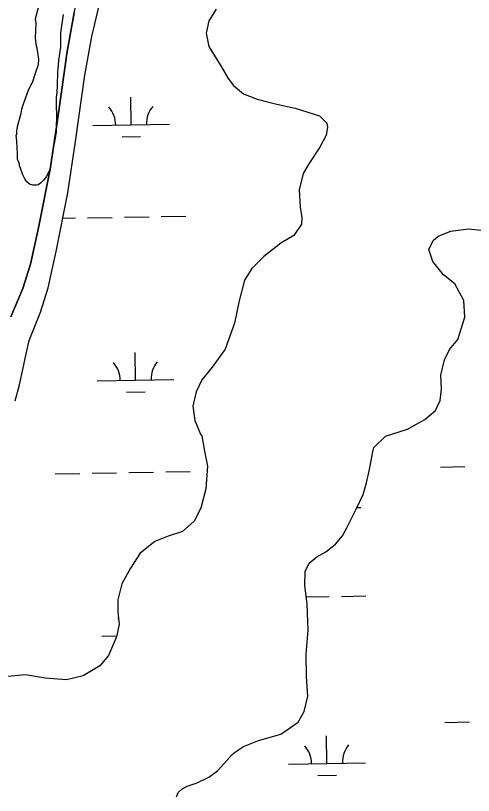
# Model space of a CAD drawing. Extents: x 3903937 to 3942190, y 260677 to 286651.
# Drawn here: x 3912308 to 3912905, y 268594 to 269610 of the extents above; entities that cross this region are included whole.
import ezdxf

# ---------------------------------------------------------------- set-up
doc = ezdxf.new("R2010")
doc.units = 0
for name, color, linetype in [('V-SITE-VEGE', 7, 'Continuous'), ('V-TOPO-SHOR', 7, 'Continuous'), ('V-WETL-SWMP', 7, 'Continuous')]:
    doc.layers.add(name, color=color, linetype=linetype)

msp = doc.modelspace()

# ---------------------------------------------------------------- linework, layer by layer
at = {"layer": 'V-SITE-VEGE'}
msp.add_lwpolyline([(3912370.3, 269610.9), (3912366.6, 269587.3), (3912366.5, 269568.4), (3912363.9, 269551), (3912363.3, 269540.3), (3912362.8, 269536.7), (3912362.2, 269518.8), (3912361.7, 269509.6), (3912361.1, 269503.4), (3912361.1, 269487.6), (3912361.6, 269484.5), (3912361.6, 269479.4), (3912361, 269463), (3912361, 269457.9), (3912358.3, 269443), (3912357.3, 269439), (3912356.8, 269432.8), (3912353.6, 269412.9), (3912352.6, 269409.3), (3912350.5, 269404.2), (3912347.9, 269399.6), (3912344.8, 269395.5), (3912340.7, 269391.4), (3912337.6, 269389.4), (3912335.6, 269388.9), (3912330.5, 269388.9), (3912326.4, 269389.9), (3912322.8, 269393), (3912320.8, 269396.1), (3912317.7, 269402.3), (3912314.7, 269411), (3912313.2, 269414.1), (3912313.2, 269416.1), (3912310.6, 269422.8), (3912310.7, 269429.9), (3912309.7, 269445.8), (3912309.2, 269450.4), (3912308.7, 269453.5), (3912309.8, 269455.5), (3912309.8, 269459.1), (3912310.8, 269465.2), (3912315.5, 269482.6), (3912316.5, 269487.7), (3912318.6, 269494.9), (3912324.8, 269512.3), (3912327.9, 269518.9), (3912330, 269522.5), (3912334.7, 269535.8), (3912337.8, 269546), (3912338.3, 269552.7), (3912336.3, 269567), (3912334.8, 269572.1), (3912334.3, 269581.3), (3912334.9, 269599.2), (3912333.9, 269605.4), (3912339.1, 269625.3)], dxfattribs=at)
at = {"layer": 'V-TOPO-SHOR'}
for points in [[(3912302, 269217.4), (3912317.6, 269254.3), (3912327.6, 269286), (3912337.9, 269333.2), (3912353.2, 269409.7), (3912363, 269476.4), (3912375.2, 269563), (3912384.4, 269613.3), (3912395.9, 269663.1), (3912403.3, 269687.6), (3912411.2, 269706.7), (3912420.8, 269728.8), (3912442.4, 269776.9), (3912453, 269805.4), (3912462.9, 269834.4), (3912481.2, 269887), (3912492.8, 269927.9), (3912498.7, 269956.5), (3912504.6, 269985.1), (3912510, 270009.4), (3912519.7, 270056.4), (3912521.7, 270070.3), (3912525.3, 270094.1), (3912527.9, 270108.6)], [(3912307.6, 269107.7), (3912313.1, 269128.6), (3912317.6, 269148.8), (3912321.8, 269169.2), (3912326, 269186.3), (3912340.8, 269223.4), (3912350.8, 269255.1), (3912361.1, 269302.2), (3912376.4, 269378.8), (3912386.2, 269445.5), (3912398.4, 269532.1), (3912407.6, 269582.3), (3912419.1, 269632.2)]]:
    msp.add_lwpolyline(points, dxfattribs=at)
at = {"layer": 'V-WETL-SWMP'}
for p, q in [((3912407.6, 269582.3), (3912419.1, 269632.2)), ((3912569.3, 269618.2), (3912559.9, 269602.8)), ((3912384.4, 269613.3), (3912375.2, 269563)), ((3912559.9, 269602.8), (3912556.4, 269586.9)), ((3912556.4, 269586.9), (3912560.1, 269569.5)), ((3912398.4, 269532.1), (3912407.6, 269582.3)), ((3912560.1, 269569.5), (3912568.3, 269556.1)), ((3912375.2, 269563), (3912363, 269476.4)), ((3912568.3, 269556.1), (3912575.4, 269544.1)), ((3912575.4, 269544.1), (3912584.9, 269527.8)), ((3912386.2, 269445.5), (3912398.4, 269532.1)), ((3912584.9, 269527.8), (3912591.9, 269518.8)), ((3912591.9, 269518.8), (3912605, 269507.6)), ((3912458.7, 269467.3), (3912458.1, 269503.3)), ((3912605, 269507.6), (3912623, 269500.9)), ((3912623, 269500.9), (3912648.5, 269494.2)), ((3912648.5, 269494.2), (3912672.5, 269489.1)), ((3912672.5, 269489.1), (3912704.2, 269479.2)), ((3912363, 269476.4), (3912353.2, 269409.7)), ((3912704.2, 269479.2), (3912713.7, 269469.4)), ((3912408.7, 269466.5), (3912508.7, 269468.2)), ((3912714.5, 269464), (3912712.7, 269454)), ((3912713.7, 269469.4), (3912714.5, 269464)), ((3912712.7, 269454), (3912704.6, 269438.3)), ((3912376.4, 269378.8), (3912386.2, 269445.5)), ((3912447, 269451.7), (3912471, 269452.1)), ((3912704.6, 269438.3), (3912690.1, 269416.6)), ((3912690.1, 269416.6), (3912682.7, 269403.8)), ((3912353.2, 269409.7), (3912337.9, 269333.2)), ((3912682.7, 269403.8), (3912677.8, 269382.8)), ((3912677.8, 269382.8), (3912679.1, 269359.9)), ((3912361.1, 269302.2), (3912376.4, 269378.8)), ((3912679.1, 269359.9), (3912681.1, 269346.7)), ((3912369.8, 269345.7), (3912386, 269346)), ((3912402, 269346.3), (3912434, 269346.8)), ((3912450, 269347.1), (3912482, 269347.7)), ((3912497.9, 269347.9), (3912529.9, 269348.5)), ((3912681.1, 269346.7), (3912680.6, 269337.9)), ((3912337.9, 269333.2), (3912327.6, 269286)), ((3912680.6, 269337.9), (3912670.8, 269323.4)), ((3912875.3, 269328.9), (3912897.9, 269331.8)), ((3912897.9, 269331.8), (3912928.7, 269328.7)), ((3912670.8, 269323.4), (3912653.8, 269313)), ((3912852.1, 269316.6), (3912858.5, 269322.2)), ((3912858.5, 269322.2), (3912875.3, 269328.9)), ((3912653.8, 269313), (3912631.5, 269295.7)), ((3912846.3, 269304.9), (3912852.1, 269316.6)), ((3912350.8, 269255.1), (3912361.1, 269302.2)), ((3912851.6, 269289.2), (3912846.3, 269304.9)), ((3912631.5, 269295.7), (3912615.9, 269280)), ((3912327.6, 269286), (3912317.6, 269254.3)), ((3912615.9, 269280), (3912606.2, 269265.1)), ((3912865.5, 269272), (3912851.6, 269289.2)), ((3912880.2, 269260.2), (3912865.5, 269272)), ((3912606.2, 269265.1), (3912599.1, 269236.4)), ((3912892.3, 269238.5), (3912880.2, 269260.2)), ((3912317.6, 269254.3), (3912302, 269217.4)), ((3912340.8, 269223.4), (3912350.8, 269255.1)), ((3912599.1, 269236.4), (3912593.2, 269208.8)), ((3912893.5, 269216.6), (3912892.3, 269238.5)), ((3912326, 269186.3), (3912340.8, 269223.4)), ((3912593.2, 269208.8), (3912581.1, 269175.3)), ((3912884.3, 269187.8), (3912893.5, 269216.6)), ((3912321.8, 269169.2), (3912326, 269186.3)), ((3912873.3, 269174.5), (3912884.3, 269187.8)), ((3912317.6, 269148.8), (3912321.8, 269169.2)), ((3912464.5, 269134.7), (3912463.9, 269170.7)), ((3912581.1, 269175.3), (3912564.2, 269151.8)), ((3912866.9, 269161.4), (3912873.3, 269174.5)), ((3912862.2, 269141.4), (3912866.9, 269161.4)), ((3912313.1, 269128.6), (3912317.6, 269148.8)), ((3912564.2, 269151.8), (3912550.8, 269135.1)), ((3912863.1, 269123), (3912862.2, 269141.4)), ((3912307.6, 269107.7), (3912313.1, 269128.6)), ((3912414.5, 269133.8), (3912514.5, 269135.6)), ((3912550.8, 269135.1), (3912543.5, 269119.7)), ((3912452.8, 269119.1), (3912476.8, 269119.5)), ((3912543.5, 269119.7), (3912539, 269100.8)), ((3912861.4, 269108.2), (3912863.1, 269123)), ((3912855, 269095.1), (3912861.4, 269108.2)), ((3912539, 269100.8), (3912541.5, 269082)), ((3912841.2, 269083.4), (3912855, 269095.1)), ((3912541.5, 269082), (3912549.1, 269064.6)), ((3912818.7, 269071.1), (3912841.2, 269083.4)), ((3912790.1, 269061.6), (3912818.7, 269071.1)), ((3912549.1, 269064.6), (3912550.7, 269062.2)), ((3912550.7, 269062.2), (3912554.2, 269042.2)), ((3912774.7, 269047.1), (3912790.1, 269061.6)), ((3912773.7, 269041.3), (3912774.7, 269047.1)), ((3912554.2, 269042.2), (3912558.1, 269022.6)), ((3912769, 269018.3), (3912773.7, 269041.3)), ((3912503.8, 269015.3), (3912535.8, 269015.9)), ((3912558.1, 269022.6), (3912555.8, 268993.2)), ((3912765.1, 269001), (3912769, 269018.3)), ((3912861.7, 269021.6), (3912893.6, 269022.2)), ((3912359.8, 269012.8), (3912391.8, 269013.3)), ((3912407.8, 269013.6), (3912439.8, 269014.2)), ((3912455.8, 269014.5), (3912487.8, 269015)), ((3912760.9, 268985.6), (3912765.1, 269001)), ((3912555.8, 268993.2), (3912549.7, 268968.1)), ((3912752, 268966.5), (3912760.9, 268985.6)), ((3912549.7, 268968.1), (3912541, 268951)), ((3912739.9, 268942.4), (3912752, 268966.5)), ((3912753.2, 268969), (3912758, 268969)), ((3912541, 268951), (3912525.6, 268937.8)), ((3912525.6, 268937.8), (3912507, 268931.5)), ((3912733.9, 268932), (3912739.9, 268942.4)), ((3912489.6, 268924.6), (3912470.3, 268909.3)), ((3912507, 268931.5), (3912489.6, 268924.6)), ((3912724.9, 268921.2), (3912733.9, 268932)), ((3912712.4, 268911.1), (3912724.9, 268921.2)), ((3912470.3, 268909.3), (3912457.7, 268890)), ((3912690.4, 268896.2), (3912700.6, 268904.4)), ((3912700.6, 268904.4), (3912712.4, 268911.1)), ((3912685.2, 268885.3), (3912690.4, 268896.2)), ((3912457.7, 268890), (3912446.6, 268869.5)), ((3912685.1, 268867.5), (3912685.2, 268885.3)), ((3912446.6, 268869.5), (3912441.5, 268848.5)), ((3912687.8, 268843.1), (3912685.1, 268867.5)), ((3912686.8, 268852.3), (3912716.6, 268852.9)), ((3912732.6, 268853.1), (3912764.6, 268853.7)), ((3912441.5, 268848.5), (3912441.5, 268832.5)), ((3912689.2, 268809.1), (3912687.8, 268843.1)), ((3912441.5, 268832.5), (3912443, 268817.1)), ((3912443, 268817.1), (3912439.5, 268800.2)), ((3912686.5, 268777.8), (3912689.2, 268809.1)), ((3912420.4, 268801.2), (3912439.8, 268801.6)), ((3912439.5, 268800.2), (3912429.4, 268775.9)), ((3912429.4, 268775.9), (3912417.8, 268762.5)), ((3912687.2, 268748.8), (3912686.5, 268777.8)), ((3912417.8, 268762.5), (3912396.4, 268749.6)), ((3912320.9, 268750.9), (3912298.1, 268748.8)), ((3912346.6, 268746.4), (3912320.9, 268750.9)), ((3912374.6, 268744.5), (3912346.6, 268746.4)), ((3912396.4, 268749.6), (3912374.6, 268744.5)), ((3912688.7, 268723.3), (3912687.2, 268748.8)), ((3912684, 268703.1), (3912688.7, 268723.3)), ((3912676.4, 268689.1), (3912684, 268703.1)), ((3912653.7, 268673.5), (3912676.4, 268689.1)), ((3912867.5, 268689), (3912899.5, 268689.6)), ((3912624.7, 268665.4), (3912653.7, 268673.5)), ((3912713.8, 268635.5), (3912713.2, 268671.5)), ((3912604.9, 268657.7), (3912624.7, 268665.4)), ((3912590.5, 268647), (3912594.7, 268650.5)), ((3912594.7, 268650.5), (3912604.9, 268657.7)), ((3912579.7, 268635.6), (3912590.5, 268647)), ((3912571, 268625.7), (3912579.7, 268635.6)), ((3912663.8, 268634.7), (3912763.8, 268636.4)), ((3912560, 268617.7), (3912571, 268625.7)), ((3912702.1, 268619.9), (3912726.1, 268620.3)), ((3912531.8, 268606), (3912544.8, 268610)), ((3912544.8, 268610), (3912560, 268617.7)), ((3912520, 268597.5), (3912524.8, 268601.9)), ((3912524.8, 268601.9), (3912531.8, 268606)), ((3912517.8, 268592.1), (3912520, 268597.5))]:
    msp.add_line(p, q, dxfattribs=at)
for centre, start, end in [((3912403.4, 269466.8), 0.2366, 41.7802), ((3912513.9, 269468.8), 140.2366, 181.7802), ((3912409.3, 269134.2), 0.2366, 41.7802), ((3912519.8, 269136.2), 140.2366, 181.7802), ((3912415.2, 268801.6), 39.6432, 41.7802), ((3912658.6, 268635), 0.2366, 41.7802), ((3912769.1, 268637), 140.2366, 181.7802)]:
    msp.add_arc(centre, 35.2, start, end, dxfattribs=at)

doc.saveas('drawing.dxf')
